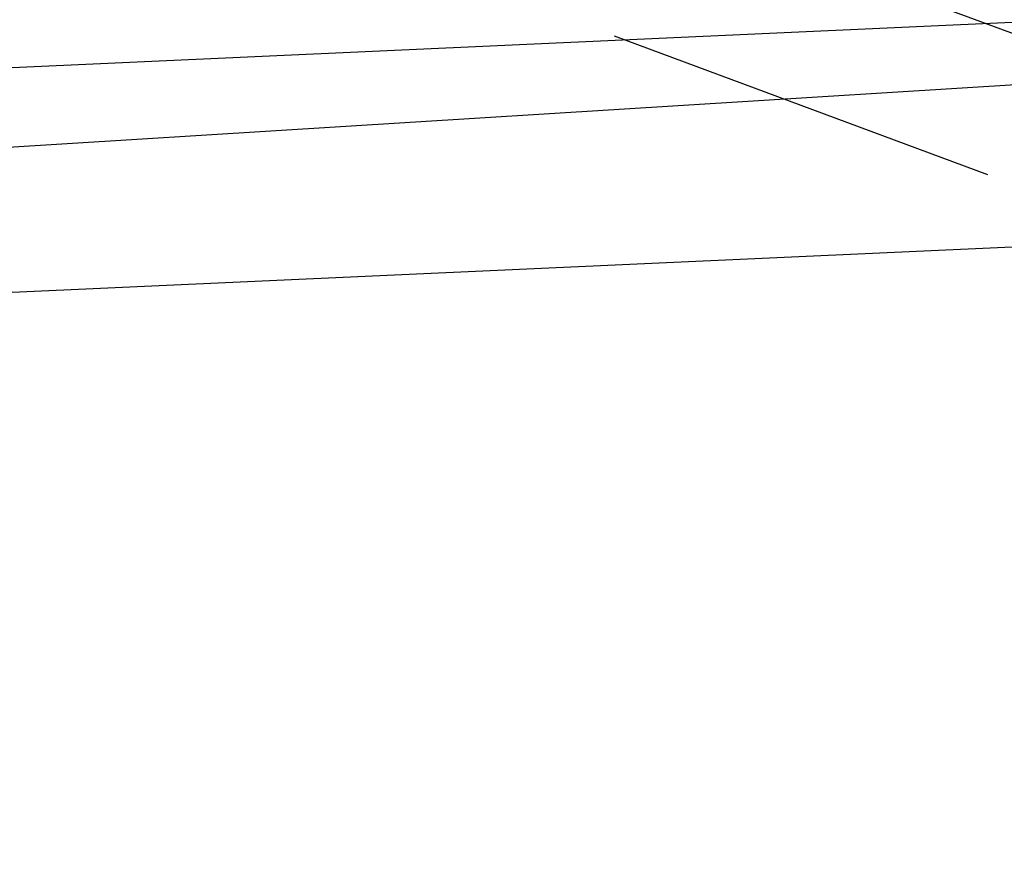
# Model space of a CAD drawing. Header units: feet. Extents: x -79 to 198, y -22 to 181.
# Tile 942 of 982: x 122.64 to 123.87, y 146.14 to 147.2. Entities that reach past the tile are written whole.
import ezdxf

# ---------------------------------------------------------------- set-up
doc = ezdxf.new("R2010")
doc.units = ezdxf.units.FT
doc.layers.add('A-LINEA', color=7, linetype='CONTINUOUS')

msp = doc.modelspace()

# ---------------------------------------------------------------- linework, layer by layer
at = {"layer": 'A-LINEA'}
for p, q in [((137.3218, 147.95), (37.3544, 141.7506)), ((137.3218, 147.95), (37.3544, 141.7506)), ((137.2414, 147.8002), (39.8639, 143.3866)), ((137.2414, 147.8002), (39.8639, 143.3866)), ((137.0738, 147.512), (40.0569, 143.1148)), ((137.0738, 147.512), (40.0569, 143.1148)), ((123.1333, 147.4578), (126.6133, 146.1778)), ((123.1333, 147.4578), (126.6133, 146.1778)), ((123.8533, 147.0044), (123.3867, 147.1778)), ((123.8533, 147.0044), (123.3867, 147.1778))]:
    msp.add_line(p, q, dxfattribs=at)

doc.saveas('drawing.dxf')
